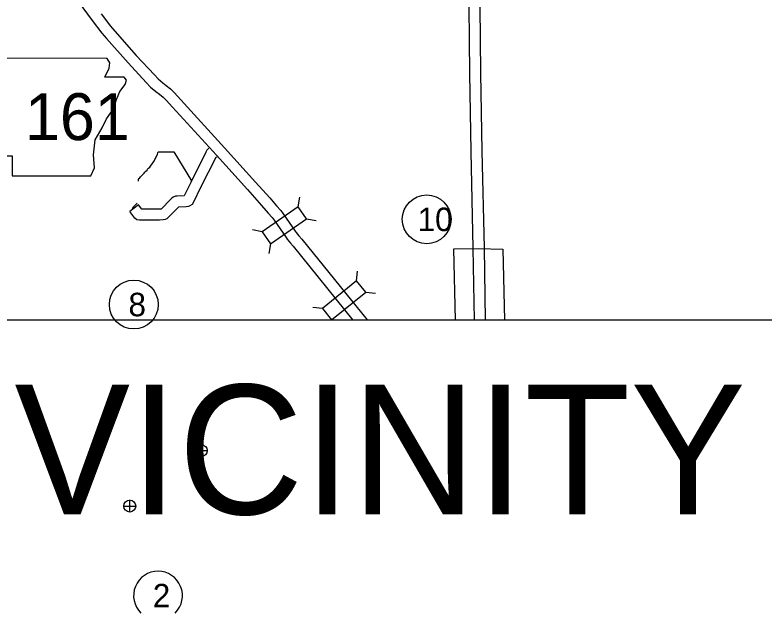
# Model space of a CAD drawing. Extents: x 1127717 to 1741049, y 2026793 to 2244711.
# Drawn here: x 1246972 to 1257093, y 2119636 to 2127719 of the extents above; entities that cross this region are included whole.
import ezdxf

# ---------------------------------------------------------------- set-up
doc = ezdxf.new("R2010")
doc.units = 0
for name, color, linetype in [('1', 7, 'Continuous'), ('10', 7, 'Continuous'), ('15', 7, 'Continuous'), ('2', 7, 'Continuous'), ('20', 7, 'Continuous'), ('21', 7, 'Continuous'), ('26', 7, 'Continuous'), ('27', 7, 'Continuous'), ('6', 7, 'Continuous'), ('7', 7, 'Continuous')]:
    doc.layers.add(name, color=color, linetype=linetype)

msp = doc.modelspace()

# ---------------------------------------------------------------- linework, layer by layer
at = {"layer": '1'}
msp.add_lwpolyline([(1238438, 2155644), (1269452, 2155644), (1269452, 2123596), (1238438, 2123596)], close=True, dxfattribs=at)
at = {"layer": '10'}
for points in [[(1253046, 2132288), (1253046, 2132281), (1253049, 2130919), (1253071, 2129599), (1253099, 2128295), (1253113, 2126929), (1253131, 2125874), (1253160, 2124567), (1253176, 2123596)], [(1253249, 2128294), (1253263, 2126931), (1253281, 2125876), (1253310, 2124570), (1253326, 2123596)], [(1249591, 2125920), (1249564, 2125893), (1249551, 2125864), (1249346, 2125455), (1249258, 2125274), (1249164, 2125272), (1249141, 2125268), (1249110, 2125256), (1249089, 2125239), (1249074, 2125226), (1248946, 2125096), (1248922, 2125095), (1248687, 2125094), (1248642, 2125152)], [(1249701, 2125795), (1249684, 2125794), (1249480, 2125388), (1249383, 2125188), (1249366, 2125159), (1249336, 2125140), (1249315, 2125130), (1249287, 2125125), (1249183, 2125122), (1249176, 2125117), (1249048, 2124986), (1249022, 2124964), (1249002, 2124956), (1248976, 2124948), (1248926, 2124945), (1248655, 2124944), (1248618, 2124949), (1248592, 2124972), (1248524, 2125061)], [(1248642, 2125152), (1248524, 2125061)], [(1253326, 2123597), (1253326, 2123596)]]:
    msp.add_lwpolyline(points, dxfattribs=at)
at = {"layer": '15'}
for points in [[(1247562, 2128268), (1248016, 2127645), (1248147, 2127472), (1248209, 2127401), (1248500, 2127071), (1248745, 2126808), (1248802, 2126745), (1248876, 2126685), (1248923, 2126649), (1248974, 2126609), (1249015, 2126567), (1249102, 2126471), (1249693, 2125822), (1250113, 2125358), (1250302, 2125146), (1250394, 2125041), (1250447, 2124981), (1250473, 2124945), (1250634, 2124713), (1250650, 2124688), (1250695, 2124635), (1250732, 2124593), (1251539, 2123596)], [(1248136, 2127735), (1248264, 2127567), (1248322, 2127500), (1248611, 2127172), (1248856, 2126909), (1248905, 2126854), (1248968, 2126803), (1249015, 2126768), (1249073, 2126722), (1249124, 2126671), (1249213, 2126572), (1249804, 2125923), (1250224, 2125458), (1250414, 2125246), (1250506, 2125140), (1250564, 2125075), (1250595, 2125032), (1250759, 2124796), (1250771, 2124777), (1250809, 2124733), (1250846, 2124690), (1251729, 2123600)], [(1251730, 2123599), (1251732, 2123596)]]:
    msp.add_lwpolyline(points, dxfattribs=at)
at = {"layer": '20'}
for p, q in [((1250800, 2125127), (1250823, 2125257)), ((1250912, 2124964), (1251042, 2124941)), ((1250311, 2124789), (1250181, 2124813)), ((1250424, 2124626), (1250400, 2124496)), ((1251588, 2124127), (1251602, 2124258)), ((1251713, 2123973), (1251844, 2123959)), ((1251126, 2123753), (1250995, 2123767)), ((1251251, 2123599), (1251251, 2123596))]:
    msp.add_line(p, q, dxfattribs=at)
for points in [[(1250424, 2124626), (1250912, 2124964), (1250800, 2125127), (1250311, 2124789)], [(1251588, 2124127), (1251126, 2123753), (1251251, 2123599), (1251713, 2123973)]]:
    msp.add_lwpolyline(points, close=True, dxfattribs=at)
at = {"layer": '21'}
msp.add_lwpolyline([(1246695, 2127133), (1246771, 2126626), (1246737, 2125856), (1246805, 2125813), (1246932, 2125813), (1246932, 2125543), (1247998, 2125543), (1248048, 2125653), (1248032, 2125830), (1248057, 2126033), (1248150, 2126194), (1248209, 2126313), (1248294, 2126439), (1248345, 2126575), (1248387, 2126685), (1248463, 2126778), (1248480, 2126837), (1248446, 2126879), (1248184, 2126879), (1248243, 2126998), (1248252, 2127074), (1248216, 2127132)], close=True, dxfattribs=at)
at = {"layer": '26'}
for p, q in [((1249489, 2121750), (1249489, 2121912)), ((1249408, 2121831), (1249571, 2121831)), ((1248522, 2121001), (1248522, 2121164)), ((1248440, 2121082), (1248603, 2121082))]:
    msp.add_line(p, q, dxfattribs=at)
for centre in [(1249489, 2121831), (1248522, 2121082)]:
    msp.add_circle(centre, 81.2, dxfattribs=at)
at = {"layer": '27'}
for centre in [(1252535, 2124957), (1248577, 2123805)]:
    msp.add_circle(centre, 330, dxfattribs=at)
msp.add_arc((1248905, 2119871), 330, 314.5975, 225.4025, dxfattribs=at)
at = {"layer": '6'}
for points in [[(1252901, 2124558), (1253236, 2124561)], [(1252924, 2123596), (1252901, 2124558)], [(1253236, 2124561), (1253565, 2124552), (1253586, 2123596)]]:
    msp.add_lwpolyline(points, dxfattribs=at)
at = {"layer": '7'}
for points in [[(1248641, 2125506), (1248658, 2125520), (1248670, 2125533), (1248682, 2125543), (1248700, 2125562), (1248716, 2125580), (1248728, 2125594), (1248742, 2125608), (1248756, 2125623), (1248764, 2125634), (1248776, 2125648), (1248792, 2125664), (1248805, 2125676), (1248827, 2125705), (1248840, 2125727), (1248855, 2125751), (1248861, 2125764), (1248870, 2125780), (1248877, 2125791), (1248883, 2125805), (1248897, 2125836), (1248902, 2125857), (1248905, 2125868), (1249120, 2125867), (1249355, 2125477)], [(1248641, 2125474), (1248641, 2125506)], [(1248562, 2125113), (1248624, 2125177)], [(1248571, 2125100), (1248562, 2125113)]]:
    msp.add_lwpolyline(points, dxfattribs=at)

# ---------------------------------------------------------------- texts
at = {"layer": '2'}
msp.add_text('VICINITY MAP', height=1750, dxfattribs=at).set_placement((1246966, 2120971))
at = {"layer": '21'}
msp.add_text('161', height=633.6, dxfattribs=at).set_placement((1247108, 2126028))
at = {"layer": '27'}
for s, height, p in [('10', 316.8, (1252413, 2124798)), ('8', 317, (1248506, 2123647)), ('2', 317, (1248834, 2119713))]:
    msp.add_text(s, height=height, dxfattribs=at).set_placement(p)

doc.saveas('drawing.dxf')
